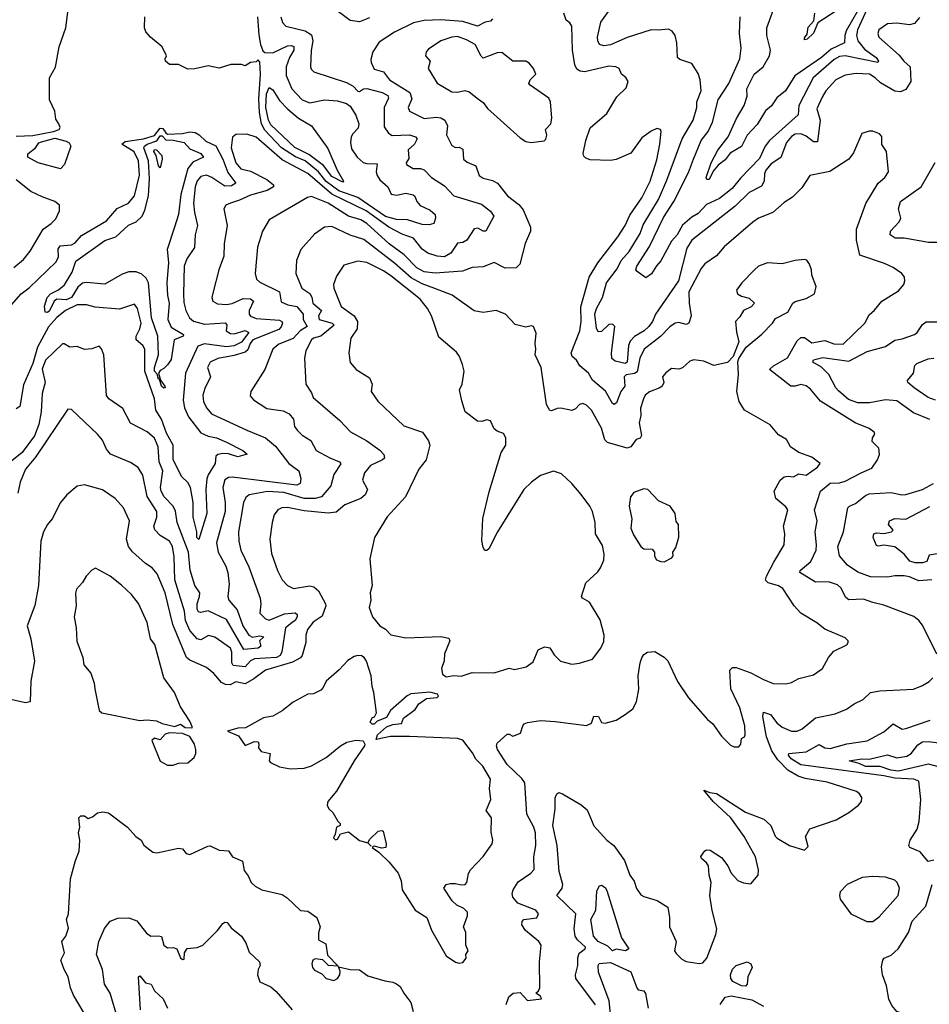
# Model space of a CAD drawing. Extents: x 1552294 to 1694791, y 811929 to 917222.
# Tile 352 of 643: x 1622864 to 1627792, y 892715 to 898050. Entities that reach past the tile are written whole.
import ezdxf

# ---------------------------------------------------------------- set-up
doc = ezdxf.new("R2010")
doc.units = 0

msp = doc.modelspace()

# ---------------------------------------------------------------- linework, layer by layer
at = {"layer": '0CON10XD'}
for points in [[(1627738.5, 898061.5), (1627710.9, 898029.1), (1627685, 898021.8), (1627615, 898031.9), (1627565, 898026.7), (1627518.9, 897995), (1627512.5, 897975), (1627518.6, 897955), (1627627.9, 897857.9), (1627653.8, 897825), (1627688.5, 897795), (1627692, 897715), (1627665, 897671.2), (1627635, 897659.2), (1627605, 897663.6), (1627527.1, 897707.1), (1627498.8, 897735), (1627467.1, 897755), (1627395, 897759.1), (1627335, 897749.6), (1627285, 897723.6), (1627230.9, 897665), (1627210.4, 897629.6), (1627182.9, 897567.1), (1627200.2, 897505), (1627185, 897388.6), (1627165, 897388.7), (1627125, 897418.9), (1627095, 897431.4), (1627065, 897429.4), (1627045, 897417.7), (1627017.3, 897385), (1626986.9, 897303.1), (1626935, 897268.9), (1626905.3, 897235), (1626897.9, 897215), (1626896.9, 897175), (1626881.9, 897148.1), (1626815, 897113.1), (1626740.3, 897039.7), (1626505.3, 896855), (1626478.5, 896811.5), (1626432.9, 896635), (1626308, 896455), (1626291.6, 896415), (1626271.8, 896388.2), (1626246.2, 896365), (1626195, 896334.3), (1626171.5, 896308.5), (1626161.8, 896285), (1626155.1, 896194.9), (1626143.6, 896186.4), (1626090.6, 896200.6), (1626070.9, 896215), (1626069.3, 896245), (1626087.9, 896387.9), (1626075, 896399.5), (1626055, 896398.8), (1626015, 896360.4), (1625998.3, 896358.3), (1625989, 896379), (1625979, 896455), (1625988.3, 896485), (1626020.5, 896545), (1626042.7, 896625), (1626099.7, 896700.3), (1626122.4, 896745), (1626165.6, 896794.4), (1626225, 896892.3), (1626241.5, 896938.5), (1626325.1, 897074.9), (1626370.2, 897180.2), (1626452.5, 897405), (1626513.1, 897505), (1626531.5, 897575), (1626532.5, 897605), (1626555.3, 897665), (1626550.9, 897725), (1626539.3, 897759.3), (1626505, 897813.3), (1626440, 897835), (1626427.5, 897845), (1626423.9, 897923.9), (1626413.9, 897963.9), (1626397.7, 897987.7), (1626378.8, 897998.8), (1626325, 897992.9), (1626285, 897995.7), (1626155, 897953.8), (1626065, 897913.8), (1626028.7, 897908.7), (1626005, 897916.2), (1625995.7, 897935), (1625994.4, 897955), (1626012.8, 898037.2), (1626157.8, 898242.2)], [(1622845, 897419.6), (1622935, 897423.3), (1623046.2, 897445), (1623078, 897455), (1623083.8, 897465), (1623075.8, 897485.8), (1623060.5, 897510.5), (1623053.9, 897553.9), (1623026.2, 897615), (1623025.8, 897735), (1623057, 897793), (1623077.3, 897902.7), (1623114.2, 898005.8), (1623134.4, 898165)], [(1624759.1, 898060.9), (1624705, 898038), (1624655, 898045.3), (1624455, 898194.7)], [(1627437.2, 898155), (1627341.1, 897988.9), (1627333.4, 897965), (1627332.2, 897925), (1627259.6, 897890.4), (1627208, 897845), (1627063.3, 897746.7), (1627012.7, 897665), (1626965, 897627.1), (1626937.4, 897582.6), (1626904, 897556), (1626858.4, 897481.6), (1626805, 897424.8), (1626775, 897363.2), (1626713.5, 897326.5), (1626685, 897290.4), (1626648.3, 897261.7), (1626619.8, 897230.2), (1626599.1, 897185), (1626586, 897185), (1626582.3, 897195), (1626609.7, 897275), (1626646.6, 897343.4), (1626702.1, 897415), (1626746.7, 897515), (1626788.6, 897585), (1626804.2, 897635), (1626803.3, 897675), (1626842.5, 897755), (1626890.8, 897795), (1626926.2, 897855), (1626930.9, 897885), (1626911.1, 897965), (1626911.9, 898005), (1626954.4, 898125)], [(1627452.8, 898105), (1627401.8, 897995), (1627397.3, 897965), (1627403.9, 897935), (1627441.2, 897891.2), (1627503.2, 897845), (1627515.5, 897825), (1627512, 897818), (1627335, 897853.3), (1627305, 897851), (1627276.7, 897835), (1627162.5, 897735), (1627084.4, 897585), (1627080.9, 897535), (1626926.7, 897395), (1626902.4, 897365), (1626872, 897298), (1626768.5, 897191.5), (1626722.9, 897135), (1626655, 897081.9), (1626585, 897048.6), (1626539.8, 897000.2), (1626505, 896979.8), (1626455, 896936.3), (1626426, 896884), (1626395, 896849.6), (1626337.1, 896742.9), (1626313.5, 896716.5), (1626287.3, 896672.7), (1626255, 896650.9), (1626208.2, 896685), (1626202.4, 896695), (1626207, 896715), (1626275, 896821.1), (1626351.2, 896978.8), (1626407.4, 897065), (1626487.1, 897222.9), (1626514.6, 897294.6), (1626554.8, 897395.2), (1626594.1, 897445), (1626617.7, 897495), (1626648.2, 897615), (1626704.6, 897705), (1626765, 897838), (1626772.5, 897895), (1626764.1, 897975), (1626767.8, 898065)], [(1627285, 898096.4), (1627187.2, 898032.8), (1627165, 897977.5), (1627130, 897945), (1627115, 897940), (1627115, 897952.5), (1627129.2, 897970.8), (1627135, 898008.8), (1627166.4, 898043.6), (1627171.1, 898085)], [(1624277.9, 898065), (1624287.3, 898035), (1624305, 898015.5), (1624409.8, 897989.8), (1624445, 897967.9), (1624452.2, 897935), (1624442.8, 897882.8), (1624440, 897795), (1624442.7, 897782.7), (1624457.3, 897767.3), (1624635, 897710.5), (1624669.7, 897689.7), (1624695, 897663.6), (1624705, 897660.5), (1624727.1, 897675), (1624745, 897677.4), (1624827.1, 897655), (1624858.7, 897638.7), (1624861.5, 897625), (1624838.2, 897575), (1624838.8, 897468.8), (1624861.8, 897435), (1624882.2, 897422.2), (1624975, 897426.2), (1625007.5, 897415), (1625017.8, 897405), (1625002.9, 897375), (1624967.5, 897345), (1624972.5, 897297.5), (1624957.5, 897275), (1624960, 897265), (1624995, 897244.6), (1625035, 897243.5), (1625055, 897235.9), (1625095.6, 897195), (1625165, 897149.6), (1625215, 897095.3), (1625365, 897050.9), (1625415, 897012.7), (1625432.7, 896985), (1625389.2, 896905), (1625375, 896904), (1625345, 896919.6), (1625325, 896916.2), (1625286, 896855), (1625265, 896842.8), (1625235, 896838.9), (1625200, 896785), (1625165, 896766), (1625125, 896768), (1625075, 896785.5), (1625045, 896806.5), (1624996.7, 896866.7), (1624935, 896887.2), (1624864.1, 896925), (1624740.6, 897015), (1624554.5, 897104.5), (1624425, 897216.6), (1624285, 897290.3), (1624145, 897412.7), (1624095, 897430.5), (1624035, 897427.3), (1624016.2, 897413.8), (1624009.4, 897355), (1624035.1, 897275.1), (1624062.2, 897242.2), (1624115, 897228.7), (1624202.5, 897185), (1624239.5, 897155), (1624239.5, 897145), (1624205.2, 897124.8), (1624115, 897099.7), (1624055, 897071.5), (1624005, 897056.4), (1623981.2, 897045), (1623970, 897025), (1623987.9, 896935), (1623971.2, 896835), (1623970.6, 896769.4), (1623943.1, 896695), (1623911.5, 896575), (1623905.6, 896545), (1623910.8, 896525), (1623935, 896511.1), (1623985, 896507.3), (1624015, 896512.1), (1624075, 896539.1), (1624115, 896537.4), (1624129.6, 896525), (1624107.5, 896475), (1624107.3, 896455), (1624115, 896443.2), (1624145, 896431.3), (1624272.2, 896422.2), (1624284.5, 896415), (1624286.8, 896405), (1624280.7, 896385), (1624268.2, 896371.8), (1624127.7, 896315), (1624111.8, 896295), (1624099, 896261), (1624085, 896248.4), (1624025, 896229.8), (1623936.4, 896213.6), (1623895.7, 896195), (1623881.1, 896165), (1623896.7, 896115), (1623867.4, 896052.6), (1623855.4, 896015), (1623859.5, 895979.5), (1623877.3, 895945), (1623903.5, 895915), (1624095, 895825.3), (1624195.3, 895785.3), (1624249.6, 895739.6), (1624321.2, 895645), (1624375.7, 895605), (1624387.3, 895565), (1624383.8, 895536.2), (1624365, 895527.7), (1624015, 895570.5), (1623995, 895569.7), (1623975, 895556.4), (1623963.6, 895515), (1623977.6, 895435), (1623977.5, 895385), (1623930, 895215), (1623938.9, 895165), (1623958.3, 895128.3), (1623979.9, 895089.9), (1623990.8, 895055), (1623998.9, 894991.1), (1623991.1, 894925), (1623996.5, 894905), (1624042.2, 894852.2), (1624072.5, 894765), (1624105, 894715.3), (1624125, 894704.3), (1624165, 894711.6), (1624186.6, 894706.6), (1624163.6, 894685), (1624170.4, 894655), (1624155.7, 894644.3), (1624077.8, 894637.8), (1623985, 894800), (1623885, 894846.8), (1623845, 894838.8), (1623832.6, 894842.6), (1623826, 894856), (1623825.3, 894885), (1623838.8, 894925), (1623838.9, 894945), (1623812.5, 894985), (1623786.7, 895066.7), (1623777.9, 895165), (1623717.3, 895325), (1623707.7, 895387.7), (1623694.8, 895415), (1623645.7, 895465), (1623629.8, 895495), (1623627.2, 895515), (1623640.2, 895605), (1623619.8, 895655), (1623613.6, 895735), (1623595, 895782.2), (1623555, 895817.5), (1623465, 895864.4), (1623423.1, 895943.1), (1623346, 895995), (1623333.8, 896013.8), (1623318.9, 896235), (1623307, 896267), (1623295, 896281.2), (1623255, 896266.9), (1623215, 896262.9), (1623175, 896280), (1623135, 896275.8), (1623105, 896294), (1623095, 896294), (1623002.9, 896205), (1622985, 896156.7), (1623001.2, 896085), (1622985.7, 896024.3), (1622980.3, 895925), (1622966.7, 895856.7), (1622944.3, 895795), (1622876.6, 895705), (1622821, 895659)], [(1625425.9, 898054.1), (1625415, 898042.1), (1625385, 898037.3), (1625344.2, 898015.8), (1625265, 898040.9), (1625145, 898049), (1625054.7, 898045.3), (1624997.6, 898032.4), (1624895, 897982.5), (1624811.1, 897928.9), (1624777.8, 897875), (1624766.7, 897835), (1624767.9, 897817.9), (1624785, 897782.5), (1624835, 897768.1), (1624866.9, 897725), (1624977, 897655), (1624988.1, 897621.9), (1624968.9, 897575), (1624975, 897554.2), (1625054.7, 897514.7), (1625121.1, 897521.1), (1625145, 897517.5), (1625167.5, 897505), (1625181.9, 897475), (1625175.8, 897425.8), (1625205, 897367.5), (1625225, 897356.7), (1625245, 897360), (1625265, 897347.8), (1625268.8, 897295), (1625288.1, 897278.1), (1625335, 897258.8), (1625353.8, 897205), (1625375, 897191.5), (1625425, 897179.1), (1625451.4, 897165), (1625507.1, 897095), (1625568, 897048), (1625590.7, 897020.7), (1625630.6, 896925), (1625631.4, 896905), (1625602.9, 896837.1), (1625573.4, 896725), (1625552.9, 896705), (1625493.9, 896703.9), (1625435, 896734.4), (1625375, 896710.6), (1625315, 896707.1), (1625261.8, 896688.2), (1625115, 896676.9), (1625055, 896683.7), (1625015, 896705.7), (1624946.6, 896776.6), (1624865, 896835.2), (1624745, 896946.5), (1624711.1, 896965), (1624645, 896985.2), (1624535, 897056), (1624445, 897091.5), (1624423.1, 897086.9), (1624215, 896965.8), (1624180, 896905), (1624151.9, 896818.1), (1624139.5, 896675), (1624146.7, 896645), (1624165, 896628.2), (1624272.2, 896575), (1624281.2, 896521.2), (1624315.9, 896505.9), (1624365, 896495.3), (1624400, 896455), (1624399, 896425), (1624421.7, 896388.3), (1624384.1, 896365), (1624345, 896322.2), (1624268.2, 896291.8), (1624235.6, 896265), (1624191.1, 896155), (1624116.2, 896035), (1624112.7, 896012.7), (1624130.9, 895990.9), (1624203, 895943), (1624291.3, 895931.3), (1624323.1, 895915), (1624346.5, 895885), (1624352.2, 895845), (1624366.4, 895826.4), (1624395, 895799.5), (1624440.8, 895770.8), (1624470.6, 895715), (1624544.2, 895675.8), (1624596.2, 895655), (1624604, 895644), (1624565.4, 895585), (1624550, 895525), (1624499.5, 895465), (1624464.3, 895455.7), (1624405, 895456.7), (1624295, 895488.8), (1624206.1, 895493.9), (1624107.1, 895475), (1624088.4, 895461.6), (1624076.6, 895435), (1624050, 895275), (1624050.8, 895225), (1624061.1, 895175), (1624105.2, 895085.2), (1624166.2, 894915), (1624170, 894885), (1624164.4, 894835), (1624195, 894804.4), (1624215, 894796.2), (1624298.2, 894831.8), (1624356.1, 894836.1), (1624367.7, 894827.7), (1624367.5, 894815), (1624356.1, 894795), (1624338.5, 894781.5), (1624304.3, 894755), (1624284.2, 894625), (1624274.7, 894605), (1624255, 894594.8), (1624135, 894586.7), (1624115, 894575.9), (1624085, 894544.3), (1624020.7, 894550.7), (1624013.6, 894565), (1624013.8, 894623.8), (1624005, 894644.6), (1623920.9, 894705), (1623886.2, 894713.8), (1623845, 894689.7), (1623825, 894694.6), (1623785, 894740), (1623762.1, 894795), (1623755.8, 894845.8), (1623704.5, 895015), (1623699.9, 895139.9), (1623690.8, 895195), (1623675, 895225.4), (1623625, 895255.3), (1623596.2, 895286.2), (1623590.9, 895305), (1623607.5, 895355), (1623606.1, 895385), (1623553.6, 895466.4), (1623531.7, 895581.7), (1623505, 895624.2), (1623465, 895650.6), (1623355.4, 895695.4), (1623333.5, 895723.5), (1623312.3, 895772.3), (1623285.5, 895805), (1623145, 895938.8), (1623125, 895940), (1622949.8, 895680.2), (1622895, 895615.6), (1622866.4, 895545), (1622853.3, 895485)], [(1624152.5, 898065), (1624158.6, 897968.6), (1624168, 897915), (1624181.2, 897881.2), (1624191.4, 897871.4), (1624235, 897870.6), (1624315, 897907.8), (1624335, 897910.8), (1624349.5, 897905), (1624349.5, 897885), (1624326.1, 897845), (1624307.5, 897795), (1624307.6, 897747.6), (1624337.3, 897675), (1624395, 897615.3), (1624435, 897600), (1624515, 897616.4), (1624585, 897610.4), (1624635, 897596.2), (1624655, 897581.8), (1624685, 897532.9), (1624700.5, 897485), (1624697.3, 897462.7), (1624668.1, 897431.9), (1624660, 897415), (1624655.7, 897385), (1624661.2, 897351.2), (1624691.8, 897305), (1624725, 897277.1), (1624745, 897270.3), (1624799.6, 897269.6), (1624795.9, 897225), (1624800.4, 897205), (1624815, 897182.1), (1624859.1, 897145), (1624876.9, 897105), (1624905, 897099.1), (1624955, 897110.7), (1624995, 897101.2), (1625005, 897094.3), (1625016, 897065), (1625033.6, 897043.6), (1625087.9, 897017.9), (1625114.2, 896994.2), (1625115.8, 896975), (1625106.7, 896945), (1625082.2, 896937.8), (1625045, 896939.8), (1624965, 896966), (1624905, 896968.2), (1624845, 896983.6), (1624695, 897086.8), (1624592.9, 897122.9), (1624525, 897173.3), (1624483.4, 897225), (1624410.5, 897285), (1624357.4, 897307.4), (1624282, 897355), (1624191, 897451), (1624173.6, 897485), (1624163.7, 897546.3), (1624158.9, 897621.1), (1624169.1, 897755), (1624165, 897820), (1624155, 897832.5), (1624145, 897822.5), (1624115, 897817.5), (1624085, 897800), (1624065, 897807.5), (1624007, 897807), (1623945, 897787.5), (1623885, 897800), (1623813, 897783), (1623775, 897782.5), (1623725, 897806.7), (1623675, 897807.2), (1623653.3, 897825), (1623651.5, 897838.5), (1623658.8, 897855), (1623635, 897902.5), (1623572.5, 897955), (1623546.7, 897985), (1623540, 898005), (1623542, 898065)], [(1627831.7, 894611.7), (1627755, 894768.8), (1627735.4, 894795.4), (1627707.2, 894817.2), (1627545, 894878.1), (1627485, 894891.5), (1627435, 894911.1), (1627355, 894906.5), (1627338.8, 894918.8), (1627311.5, 894971.5), (1627295, 894987.3), (1627245, 895004.6), (1627175, 895002.7), (1627089.4, 895055), (1627091.9, 895065), (1627150.6, 895115), (1627178.2, 895175), (1627181.1, 895205), (1627173.9, 895275), (1627184.4, 895335), (1627169.6, 895395), (1627202.2, 895495), (1627255, 895538.1), (1627305, 895541.2), (1627335, 895549.5), (1627423.1, 895595), (1627479.4, 895620.6), (1627510.4, 895665), (1627522.1, 895695), (1627518, 895728), (1627482, 895765), (1627483.3, 895785), (1627495.9, 895804.1), (1627492, 895815), (1627465, 895835.6), (1627390, 895865), (1627202.7, 895982.7), (1627148.3, 896048.3), (1627125, 896066.9), (1627095, 896072.9), (1627065, 896063.9), (1627042, 896065), (1626925.8, 896155), (1626947.5, 896175), (1627022.8, 896217.2), (1627075, 896310.6), (1627095, 896328.5), (1627115, 896328.2), (1627155, 896298.9), (1627225, 896311), (1627275, 896293.8), (1627325, 896292), (1627442.5, 896405), (1627465, 896451.1), (1627495, 896476.9), (1627534.2, 896525), (1627625, 896581.2), (1627653.8, 896615), (1627658.8, 896635), (1627656.7, 896655), (1627643.3, 896675), (1627595, 896707.5), (1627549.1, 896729.1), (1627415.7, 896775), (1627396.8, 896855), (1627396.5, 896915), (1627447.5, 897055), (1627514.2, 897165), (1627551.2, 897195), (1627571.2, 897225), (1627558.8, 897335), (1627533.9, 897373.9), (1627535, 897417.5), (1627522.3, 897432.3), (1627485, 897446.2), (1627465, 897446.7), (1627425.9, 897434.1), (1627381.7, 897328.3), (1627356.4, 897293.6), (1627253, 897227), (1627145, 897206.2), (1627100.9, 897139.1), (1627051.3, 897088.7), (1627005, 897060), (1626944, 897006), (1626865.5, 896974.5), (1626835, 896952.9), (1626680.5, 896819.5), (1626638.6, 896771.4), (1626575, 896728), (1626555, 896701.4), (1626488.9, 896575), (1626490, 896515), (1626501.7, 896445), (1626488.6, 896405), (1626475, 896398.4), (1626435, 896410), (1626414.8, 896405.2), (1626385, 896385.4), (1626336.2, 896333.8), (1626247.5, 896265), (1626224.2, 896215.7), (1626208.2, 896141.8), (1626195, 896133.5), (1626148.8, 896125), (1626138.6, 896115), (1626142.7, 896065), (1626120.5, 896035), (1626097.8, 895975), (1626085, 895965.8), (1626075, 895971.4), (1626036.5, 896036.5), (1625966.5, 896096.5), (1625944.6, 896135), (1625898.6, 896175), (1625880.8, 896205), (1625856.9, 896225), (1625850.6, 896245), (1625898.3, 896365), (1625905.2, 896414.8), (1625903.1, 896495), (1625949.2, 896655), (1625995, 896731.8), (1626105, 896874.4), (1626144.7, 896935), (1626169.8, 896990.2), (1626235, 897084.4), (1626279.1, 897175), (1626315, 897291.2), (1626331.5, 897375), (1626339.1, 897445), (1626335, 897455.6), (1626315, 897460), (1626285, 897446.9), (1626235, 897410), (1626175, 897326), (1626095, 897292), (1626065, 897286.2), (1625955, 897291.2), (1625930, 897300), (1625920, 897310), (1625915.8, 897325), (1625930.6, 897395), (1625955, 897463.3), (1626045, 897541.4), (1626098.2, 897631.8), (1626150, 897680), (1626160.4, 897715), (1626147.1, 897737.1), (1626123.8, 897755), (1626111.2, 897785), (1626092.5, 897795), (1626055, 897798.5), (1625925, 897767.8), (1625900.9, 897770.9), (1625881.5, 897781.5), (1625870.4, 897805), (1625858.6, 897885), (1625855.5, 898015.5), (1625845, 898033.3), (1625825, 898046.7), (1625812.5, 898085)], [(1625635, 897384.5), (1625705, 897393.6), (1625715, 897402.5), (1625718.8, 897425), (1625712.9, 897455), (1625740.9, 897485), (1625746.6, 897516.6), (1625739.3, 897605), (1625730.9, 897625), (1625628.6, 897695), (1625622.5, 897705), (1625630, 897725), (1625660, 897755), (1625647.1, 897785), (1625624.4, 897815), (1625605, 897824.6), (1625535, 897824.4), (1625475, 897872.2), (1625450.2, 897869.8), (1625375, 897841.2), (1625363.1, 897853.1), (1625331.2, 897915), (1625285, 897941.1), (1625235, 897958.8), (1625205, 897955.9), (1625146, 897935), (1625078.8, 897891.2), (1625065.6, 897875), (1625062.5, 897855), (1625087.3, 897825), (1625076.7, 897785), (1625125, 897706), (1625205, 897659.4), (1625235, 897657.1), (1625275, 897665.6), (1625298.3, 897658.3), (1625348.8, 897618.8), (1625375, 897601.2), (1625398.3, 897568.3), (1625575, 897409.4), (1625605, 897390.6), (1625635, 897384.5)], [(1624615, 897170), (1624555, 897200.7), (1624509.9, 897259.9), (1624430.4, 897320.4), (1624355, 897357.3), (1624225, 897480.3), (1624211.9, 897505), (1624196.4, 897575), (1624201, 897649), (1624215, 897682.1), (1624235, 897670.4), (1624271.7, 897611.7), (1624315.9, 897565.9), (1624375, 897516.7), (1624444.2, 897475), (1624533, 897353), (1624583.5, 897235), (1624618, 897175), (1624615, 897170)], [(1622819.6, 896505), (1622871.8, 896565), (1622915, 896597.9), (1623062.1, 896737.9), (1623073.3, 896765), (1623072.6, 896807.4), (1623083.5, 896825), (1623145, 896830.9), (1623165, 896840.8), (1623199.3, 896880.7), (1623335, 896959.6), (1623392.4, 897027.6), (1623453.4, 897056.6), (1623486, 897095), (1623512.2, 897207.8), (1623508.1, 897285), (1623483.9, 897333.9), (1623416.9, 897375), (1623435, 897389.3), (1623535, 897404.4), (1623595, 897422.8), (1623625, 897462.8), (1623640, 897460), (1623655, 897436.1), (1623665, 897430.6), (1623745, 897432.9), (1623785, 897442.5), (1623815, 897438.2), (1623836.3, 897426.3), (1623872, 897392), (1623927, 897367), (1623964.5, 897295), (1623991.3, 897221.3), (1624035.6, 897165), (1624010.9, 897149.1), (1623975, 897148.8), (1623905, 897194.5), (1623875, 897207.3), (1623845, 897200.9), (1623825, 897176.4), (1623814.8, 897144.8), (1623805.2, 897055.2), (1623810, 897005), (1623827.2, 896935), (1623814, 896885), (1623810.9, 896815), (1623770, 896755), (1623754.8, 896715), (1623751.5, 896565), (1623753, 896517), (1623763.8, 896473.8), (1623784.1, 896435), (1623805.9, 896415.9), (1623865, 896400), (1623977.4, 896407.4), (1623986.2, 896396.2), (1623983.2, 896365), (1624005, 896349.3), (1624025, 896348.3), (1624085, 896365.5), (1624105.9, 896355.9), (1624065, 896302.7), (1624025, 896283), (1623985, 896277.5), (1623865, 896292.9), (1623829, 896281), (1623761.6, 896135), (1623748.9, 895988.9), (1623756.2, 895946.2), (1623778.3, 895898.3), (1623845, 895811.2), (1623884.3, 895794.3), (1623930.8, 895785), (1623985, 895761.4), (1624072.9, 895715), (1624095.5, 895695.5), (1624045, 895682.2), (1623995, 895697.9), (1623965, 895700), (1623936.7, 895695), (1623926, 895685), (1623922.5, 895645), (1623885.3, 895584.7), (1623878, 895562), (1623873, 895505), (1623877.3, 895375), (1623835, 895233.8)], [(1623085, 897242.7), (1622964.4, 897275), (1622908.1, 897305), (1622907.5, 897322.5), (1622948.9, 897355), (1622967.8, 897382.2), (1622981.3, 897388.7), (1623055, 897407.7), (1623115, 897391.9), (1623132.3, 897382.3), (1623140.5, 897365), (1623106.8, 897265), (1623085, 897242.7)], [(1623645, 896053.8), (1623631.2, 896065), (1623621.7, 896101.7), (1623615, 896102), (1623608.8, 896128.8), (1623594.5, 896145), (1623594.2, 896165), (1623615.2, 896235), (1623613, 896335), (1623577.6, 896435), (1623561, 896625), (1623548.7, 896648.7), (1623525, 896670.7), (1623495, 896684.1), (1623455.3, 896684.7), (1623419.1, 896670.9), (1623325, 896617.5), (1623225, 896626.7), (1623205, 896623.1), (1623178.5, 896601.5), (1623145, 896544.4), (1623115, 896532.6), (1623064.4, 896535.6), (1623051.4, 896525), (1623025, 896471.8), (1623015, 896463.8), (1623002.5, 896465), (1622998.3, 896498.3), (1623013.3, 896545), (1623030, 896565), (1623075, 896586.1), (1623107.3, 896612.7), (1623148.7, 896681.3), (1623167.9, 896742.1), (1623325, 896853.7), (1623385, 896873.8), (1623452.7, 896937.3), (1623495.7, 896954.3), (1623526.8, 896985), (1623542.5, 897017.5), (1623561.1, 897095), (1623566.9, 897186.9), (1623561.7, 897285), (1623536.9, 897355), (1623540.3, 897365), (1623554.8, 897375), (1623606.7, 897393.3), (1623625, 897421), (1623635, 897421.6), (1623655, 897398.7), (1623695, 897397.5), (1623755.4, 897385.4), (1623785, 897350.9), (1623844.5, 897325), (1623859.4, 897305), (1623801.4, 897278.6), (1623775.5, 897244.5), (1623736.6, 897103.4), (1623724.1, 896995), (1623702.7, 896925), (1623663.5, 896805), (1623670.2, 896735), (1623661.6, 896625), (1623664, 896555), (1623673.1, 896515), (1623666.2, 896425), (1623684.8, 896384.8), (1623750.8, 896345), (1623749.2, 896335), (1623701.4, 896315), (1623685, 896208.8), (1623665, 896180), (1623645, 896160), (1623625, 896150), (1623616.7, 896135), (1623626.1, 896096.1), (1623650.6, 896065), (1623652.5, 896055), (1623645, 896053.8)], [(1623625, 897247.5), (1623615, 897258.8), (1623603.6, 897313.6), (1623590.4, 897335), (1623595, 897345.9), (1623605, 897344.4), (1623633.5, 897315), (1623635.5, 897294.5), (1623625, 897247.5)], [(1627847.8, 896842.2), (1627786.9, 896843.1), (1627655, 896866.3), (1627607.1, 896867.1), (1627580, 896885), (1627581.5, 896905), (1627627.9, 896955), (1627636.9, 896975), (1627624.7, 897025), (1627635.2, 897064.8), (1627746.7, 897145), (1627824.1, 897275.9)], [(1622832.9, 896707.1), (1622885, 896751.5), (1622920, 896795), (1622990.6, 896915), (1623034.2, 896945), (1623059.1, 896970.9), (1623079.2, 897015), (1623078.8, 897045), (1623055, 897065.8), (1622985, 897090), (1622925, 897118.9), (1622845, 897183.1)], [(1625498.8, 892715), (1625514.3, 892755.7), (1625537.5, 892775), (1625575, 892780), (1625615, 892736.7), (1625690, 892745), (1625685, 892760), (1625660, 892775), (1625675, 892787.5), (1625682, 892805), (1625680.3, 892945), (1625689.4, 893035), (1625676.2, 893055), (1625603.6, 893115), (1625584.2, 893145.8), (1625585.9, 893164.1), (1625594.4, 893175.6), (1625665, 893184.4), (1625674.3, 893205), (1625660, 893225), (1625562.8, 893262.8), (1625536.2, 893296.2), (1625531.5, 893315), (1625536.8, 893335), (1625565, 893378.9), (1625633.1, 893425), (1625650.5, 893445), (1625649.7, 893515), (1625660, 893575), (1625657.6, 893645), (1625649.8, 893675), (1625611.1, 893745), (1625600.4, 893915), (1625585, 893938.2), (1625504.1, 894015), (1625452.6, 894095), (1625446.7, 894115), (1625450.1, 894129.9), (1625505, 894178.6), (1625515, 894179.2), (1625535, 894167.5), (1625577.5, 894185), (1625590, 894225), (1625597.5, 894235), (1625615, 894242), (1625685, 894252.2), (1625765, 894248), (1625935, 894225.5), (1625961.8, 894238.2), (1625975, 894276.5), (1626000, 894275), (1626015, 894242.5), (1626035, 894238), (1626095.5, 894254.5), (1626144.3, 894285.7), (1626185, 894316.7), (1626205.8, 894355), (1626217.6, 894422.4), (1626213.6, 894495), (1626224.4, 894565), (1626235, 894593.3), (1626245, 894611.2), (1626265, 894623.8), (1626305, 894626.7), (1626355.8, 894595.8), (1626375.8, 894575.8), (1626427.5, 894465), (1626487.5, 894375), (1626589.3, 894259.3), (1626618, 894235), (1626665, 894168.8), (1626715, 894120), (1626735, 894111.2), (1626759.3, 894110.7), (1626771.2, 894125), (1626774.2, 894155.8), (1626790, 894165), (1626794, 894175), (1626791.5, 894225), (1626765, 894321.2), (1626716.8, 894425), (1626711.1, 894525), (1626725, 894540), (1626745, 894540), (1626825, 894511.5), (1626892.5, 894475), (1626945, 894454), (1627015, 894451.2), (1627045, 894458), (1627085, 894480), (1627165, 894500.8), (1627212.5, 894535), (1627245.6, 894594.4), (1627275, 894628.8), (1627345, 894663.8), (1627352.5, 894675), (1627352.5, 894685), (1627335, 894700), (1627225, 894748), (1627182.6, 894782.6), (1627095, 894834.4), (1627060, 894875), (1626997.4, 894967.4), (1626975, 894981.8), (1626918.1, 894998.1), (1626904, 895014), (1626909.3, 895035), (1626949, 895111), (1627005.7, 895205), (1627009.4, 895265), (1627000.9, 895305), (1627025.3, 895395), (1627015, 895410.4), (1626960.8, 895455), (1626951.4, 895495), (1626984, 895555), (1627005, 895573.8), (1627027.7, 895577.7), (1627055, 895573.8), (1627085, 895589.4), (1627125, 895582.5), (1627185.7, 895625), (1627199.4, 895645), (1627155, 895680.4), (1627085, 895704.5), (1627040, 895735), (1627018.8, 895775), (1626975, 895801.2), (1626928.6, 895855), (1626790.8, 895935), (1626761.4, 895981.4), (1626748.9, 896035), (1626757.6, 896127.6), (1626754.2, 896195.8), (1626758.8, 896215), (1626800, 896275), (1626885, 896346.2), (1626942, 896405), (1626958.3, 896431.7), (1627025, 896466), (1627052.5, 896515), (1627065, 896523.3), (1627125, 896540), (1627170, 896565), (1627178.6, 896605), (1627155.8, 896665), (1627154, 896695), (1627142.5, 896725), (1627127.6, 896747.6), (1627115, 896750.8), (1627065, 896746), (1626995, 896728.1), (1626915, 896732.9), (1626866.7, 896715), (1626844, 896695), (1626776.2, 896625), (1626747.5, 896585), (1626752, 896565), (1626775, 896551.2), (1626815, 896541.4), (1626843.8, 896515), (1626826.2, 896495), (1626784.2, 896475), (1626765, 896440), (1626742.5, 896415), (1626746.4, 896356.4), (1626760, 896305), (1626728.8, 896225), (1626697.9, 896192.1), (1626623.9, 896176.1), (1626570.7, 896200.7), (1626515, 896206.9), (1626495, 896199.4), (1626455, 896163.1), (1626435, 896156), (1626395, 896160), (1626364, 896136), (1626345.6, 896115), (1626353.3, 896085), (1626344.4, 896065), (1626332.5, 896055), (1626275, 896034.5), (1626252.7, 896015), (1626242.9, 895995), (1626227.5, 895945), (1626228.5, 895905), (1626220.3, 895865), (1626232.9, 895797.1), (1626225, 895782), (1626203.8, 895775), (1626175, 895735.7), (1626155, 895729.2), (1626048.5, 895758.5), (1626034.1, 895774.1), (1626015, 895836), (1625961.4, 895935), (1625935, 895961.4), (1625915, 895970.6), (1625896.2, 895965), (1625875, 895942.5), (1625855, 895932), (1625795, 895945.7), (1625775, 895944), (1625745, 895930), (1625735, 895933.3), (1625718, 895965), (1625688.2, 896165), (1625657.1, 896235), (1625660.6, 896265), (1625655.6, 896295), (1625662.3, 896352.3), (1625648, 896388), (1625635, 896391.2), (1625605, 896383.8), (1625548.3, 896398.3), (1625495, 896454.4), (1625445, 896474.4), (1625375, 896463.8), (1625325, 896471.8), (1625207.1, 896557.1), (1625113, 896593), (1625045, 896618.3), (1624985, 896650.5), (1624895, 896730), (1624728.6, 896858.6), (1624655, 896882.8), (1624555, 896930.4), (1624515, 896926.7), (1624461.5, 896888.5), (1624387.1, 896805), (1624363.5, 896745), (1624360, 896675), (1624392.3, 896595), (1624436.4, 896566.4), (1624446.8, 896546.8), (1624451.4, 896515), (1624499.7, 896475), (1624483.5, 896445), (1624485.7, 896425.7), (1624556.7, 896405), (1624566.8, 896395), (1624495, 896336.2), (1624455.7, 896325), (1624445, 896316.2), (1624414.6, 896255), (1624406.9, 896216.9), (1624414.5, 896075), (1624445, 896028), (1624453.1, 896003.1), (1624598.1, 895878.1), (1624656.3, 895816.3), (1624745, 895768.5), (1624815, 895717.3), (1624836.5, 895695), (1624840, 895675), (1624830, 895665), (1624764.5, 895635), (1624731.2, 895595), (1624721.5, 895555), (1624747.9, 895505), (1624735.5, 895475), (1624712.5, 895455), (1624625, 895421.5), (1624578.1, 895381.9), (1624535, 895376.3), (1624405, 895389.6), (1624315, 895407.3), (1624284.1, 895405.9), (1624262.5, 895395), (1624243, 895367), (1624231.1, 895325), (1624218.5, 895235), (1624227.7, 895157.7), (1624260, 895065), (1624286, 895016), (1624315, 894984.4), (1624347.6, 894967.6), (1624435, 894981.8), (1624458.1, 894978.1), (1624482.2, 894955), (1624520.9, 894885), (1624522.5, 894875), (1624502.5, 894817.5), (1624454.4, 894785), (1624423.8, 894746.2), (1624414.1, 894715), (1624413.6, 894675), (1624394.7, 894605), (1624385, 894591.8), (1624340.9, 894569.1), (1624195, 894525.2), (1624132, 894478), (1624085, 894451.9), (1624035, 894462.1), (1624003.4, 894446.6), (1623978, 894448), (1623958, 894458), (1623915, 894507.1), (1623875, 894540.6), (1623785, 894580.3), (1623768, 894595), (1623693.7, 894773.7), (1623652.3, 894945), (1623608.5, 895048.5), (1623580.7, 895080.7), (1623545, 895104.4), (1623475, 895166.5), (1623453.8, 895195), (1623442.9, 895235), (1623459.5, 895335), (1623426.5, 895405), (1623380.8, 895455), (1623312.8, 895502.8), (1623215, 895530), (1623175, 895523.3), (1623120, 895475), (1623085, 895433.8), (1623040, 895345), (1623014.4, 895315), (1622992.2, 895275), (1622977.8, 895225), (1622965.5, 894985), (1622945.8, 894875.8), (1622904.6, 894765.4), (1622924.6, 894694.6), (1622943.3, 894575), (1622923.4, 894466.6), (1622921.2, 894355), (1622895, 894348), (1622742.2, 894382.2)], [(1625175, 894490), (1625215, 894496), (1625255, 894493.8), (1625315, 894512.5), (1625435, 894511.4), (1625515, 894536), (1625545, 894530), (1625607, 894543), (1625645, 894570), (1625672.5, 894635), (1625707, 894653), (1625735, 894647.5), (1625759.5, 894609.5), (1625794.2, 894574.2), (1625855, 894558.8), (1625895.8, 894564.2), (1625967.5, 894585), (1626012, 894645), (1626028.3, 894681.7), (1626030.8, 894715), (1626008.8, 894798.8), (1625950, 894895), (1625912.5, 894915), (1625907.5, 894925), (1625931.2, 894998.8), (1625995, 895058), (1626010.3, 895079.7), (1626027.9, 895122.1), (1626030, 895155), (1626021.7, 895201.7), (1625983.8, 895265), (1625981.4, 895325), (1625967.8, 895385), (1625953.1, 895415), (1625905, 895477.5), (1625855, 895537.5), (1625799.1, 895589.1), (1625755, 895604), (1625685, 895580), (1625635.6, 895545), (1625595.5, 895504.5), (1625451.4, 895275), (1625405, 895182.5), (1625395, 895173.3), (1625383.9, 895173.9), (1625375, 895190), (1625368.3, 895228.3), (1625372, 895348), (1625407.4, 895492.6), (1625471.9, 895705), (1625496.7, 895745), (1625496.7, 895785), (1625485, 895807.1), (1625450.5, 895820.5), (1625435, 895833.3), (1625415, 895877.5), (1625395, 895882.5), (1625367.7, 895872.3), (1625344.2, 895874.2), (1625277.5, 895925), (1625258.8, 895985), (1625246.2, 896045), (1625260, 896075), (1625272, 896145), (1625262.3, 896182.3), (1625246, 896225), (1625229.4, 896249.4), (1625135, 896330), (1625095.5, 896445), (1625072.7, 896485), (1625033.1, 896535), (1624875, 896662), (1624835, 896690), (1624745, 896734.1), (1624695, 896740.9), (1624619.1, 896720.9), (1624579.4, 896660.6), (1624564.4, 896615), (1624565.6, 896595), (1624605.3, 896495.3), (1624675, 896445.4), (1624693.2, 896415), (1624691.6, 896375), (1624656.9, 896325), (1624647.5, 896245), (1624655, 896192.5), (1624686.7, 896155), (1624759.4, 896109.4), (1624772.5, 896075), (1624768, 896035), (1624803.7, 895983.7), (1624945, 895849.2), (1625045.9, 895815.9), (1625078.3, 895768.3), (1625085.4, 895745.4), (1625066, 895665), (1625026, 895615), (1624953.1, 895465), (1624853.9, 895356.1), (1624786, 895245), (1624761.2, 895128.8), (1624774, 894985), (1624762.5, 894945), (1624765.6, 894905), (1624756.7, 894865), (1624774.6, 894814.6), (1624815, 894766.2), (1624845, 894748), (1624875, 894717.5), (1624955, 894700), (1625145, 894708), (1625188.3, 894698.3), (1625193.3, 894685), (1625165.8, 894615), (1625163, 894577), (1625148.8, 894535), (1625153.6, 894503.6), (1625175, 894490)], [(1623835, 895233.8), (1623822.9, 895245), (1623823.3, 895275), (1623804.5, 895355), (1623804.1, 895435), (1623789.4, 895515), (1623775, 895542.2), (1623743.1, 895573.1), (1623695.2, 895665), (1623694.8, 895745), (1623659.5, 895809.5), (1623632.3, 895885), (1623600.8, 895935), (1623594.1, 895995), (1623541.5, 896145), (1623541.5, 896265), (1623530.5, 896285), (1623495.4, 896315.4), (1623495.5, 896335), (1623515.4, 896375), (1623522.7, 896405), (1623502.5, 896485), (1623485, 896508.6), (1623405, 896481.8), (1623272.8, 896492.8), (1623225, 896504.7), (1623175, 896504.7), (1623112.1, 896475), (1623065, 896436.1), (1623020.6, 896385), (1622960.4, 896275), (1622935, 896188), (1622885, 896071.9), (1622865.3, 895954.7), (1622845, 895942.5)], [(1627794.7, 895884.7), (1627705, 895920.6), (1627615, 895984.2), (1627555, 895989.7), (1627466.7, 895973.3), (1627405, 895974.9), (1627353, 895993), (1627299.1, 896039.1), (1627284.7, 896055), (1627248, 896128), (1627207.2, 896167.2), (1627160.6, 896195), (1627163.3, 896206.7), (1627215, 896220.2), (1627355, 896199.4), (1627455, 896252.7), (1627555, 896279.4), (1627605, 896313.1), (1627645, 896320), (1627711.2, 896345), (1627725.6, 896355), (1627755, 896398.6), (1627775, 896412.9), (1627875, 896413.5)], [(1627825, 895988), (1627785, 896003.5), (1627710, 896055), (1627674.8, 896085), (1627672.6, 896095), (1627705.3, 896135), (1627713.2, 896176.8), (1627723.3, 896186.7), (1627785, 896213.2), (1627815.9, 896215.9)], [(1627805, 895015.3), (1627735, 895009.1), (1627685, 895031.3), (1627655, 895037.7), (1627605, 895037.6), (1627565, 895030), (1627472.1, 895032.1), (1627405, 895057.3), (1627347.5, 895095), (1627304.3, 895145), (1627295.6, 895195), (1627325.9, 895275), (1627350.5, 895405), (1627358.6, 895415), (1627391, 895429), (1627445, 895472.2), (1627465, 895481.2), (1627585, 895488), (1627642.5, 895475), (1627665, 895476.8), (1627754.7, 895505.3), (1627815, 895536.2)], [(1626355, 895112.5), (1626396.7, 895135), (1626403.8, 895145), (1626402.5, 895165), (1626418.8, 895191.2), (1626434.3, 895245.7), (1626432.5, 895315), (1626420.7, 895330.7), (1626414, 895375), (1626387.5, 895415), (1626325, 895443.5), (1626266, 895505), (1626245, 895508), (1626191.7, 895488.3), (1626172.9, 895465), (1626165.4, 895415), (1626179.6, 895345), (1626174.3, 895295), (1626188.8, 895258.8), (1626228.8, 895195), (1626245, 895182.5), (1626290.7, 895180.7), (1626302.5, 895165), (1626303.6, 895143.6), (1626314.1, 895124.1), (1626336.4, 895113.6), (1626355, 895112.5)], [(1627845, 895157.1), (1627791.3, 895148.7), (1627777.5, 895115), (1627755, 895106.4), (1627715, 895107.8), (1627686.8, 895116.8), (1627654.5, 895154.5), (1627605, 895194.2), (1627545, 895203.6), (1627515, 895196.9), (1627505, 895200.8), (1627487.9, 895245), (1627490.9, 895265), (1627505, 895270), (1627545, 895265.4), (1627587.5, 895275), (1627595.9, 895284.1), (1627570.6, 895315), (1627575, 895335.6), (1627605, 895346.9), (1627665, 895344.4), (1627795, 895413.3)], [(1623795, 894212.5), (1623800, 894215), (1623785, 894250), (1623735, 894327.5), (1623701.9, 894405), (1623644.2, 894485), (1623595.6, 894665), (1623573.3, 894695), (1623555, 894783.3), (1623507.8, 894887.8), (1623469.2, 894935), (1623415, 894985.8), (1623353.8, 895035), (1623275, 895077.5), (1623255, 895067.5), (1623224.5, 895035.5), (1623205, 895000), (1623172.5, 894965), (1623167, 894943), (1623169.5, 894875), (1623158.1, 894815), (1623170, 894755), (1623172.8, 894682.8), (1623206, 894595), (1623211.2, 894555), (1623249.1, 894509.1), (1623268.1, 894455), (1623271.1, 894425), (1623295, 894307.5), (1623308.8, 894295), (1623515, 894252.5), (1623555, 894257.1), (1623605, 894251.2), (1623635.9, 894235.9), (1623705, 894221.2), (1623735, 894233.3), (1623760, 894215), (1623795, 894212.5)], [(1625245, 892937.5), (1625265, 892942.5), (1625282.5, 892965), (1625280, 892985), (1625292.5, 893005), (1625281.2, 893035), (1625281.2, 893105), (1625268.8, 893135), (1625290.6, 893195), (1625289.4, 893215), (1625270.8, 893235), (1625232.7, 893252.7), (1625206.5, 893276.5), (1625161.2, 893345), (1625175, 893363.8), (1625195, 893369.4), (1625225, 893370), (1625255, 893361.9), (1625276.7, 893365), (1625286, 893375), (1625295.8, 893424.2), (1625305.8, 893444.2), (1625375, 893516.7), (1625424, 893585), (1625427.5, 893605), (1625418.8, 893648.8), (1625420, 893725), (1625390.8, 893765), (1625415.4, 893825), (1625408.5, 893885), (1625413.5, 893935), (1625373.6, 894005), (1625335, 894043.1), (1625317, 894077), (1625265, 894146), (1625235, 894154.7), (1624975, 894166.7), (1624872.9, 894167.1), (1624795, 894150), (1624802.5, 894175), (1624850.5, 894219.5), (1624885, 894232), (1624933, 894237), (1624942.5, 894265), (1625007, 894313), (1625026.1, 894343.9), (1625068.3, 894371.7), (1625125, 894377.5), (1625132.5, 894385), (1625127.5, 894395), (1625085, 894406.7), (1624983.4, 894396.6), (1624963.3, 894386.7), (1624872.3, 894307.7), (1624850.5, 894269.5), (1624801.2, 894248.8), (1624785, 894232.5), (1624773, 894233), (1624763.3, 894243.3), (1624765, 894250), (1624775, 894270), (1624786.7, 894273.3), (1624796, 894295), (1624782.5, 894405), (1624772.7, 894437.3), (1624767.1, 894495), (1624742.5, 894575), (1624730, 894595), (1624715, 894604), (1624695, 894605.8), (1624675, 894599.2), (1624642.1, 894577.9), (1624595, 894526.7), (1624525, 894465.8), (1624508.6, 894431.4), (1624495, 894417.1), (1624455, 894397.5), (1624425, 894395.8), (1624345, 894352.9), (1624286.2, 894305), (1624235, 894276.2), (1624185, 894267.1), (1624087.3, 894212.7), (1624045, 894212), (1623990, 894195), (1624049.1, 894169.1), (1624085, 894117.5), (1624135, 894138.8), (1624155, 894136.7), (1624160, 894125), (1624157.5, 894105), (1624172.5, 894085), (1624221.2, 894075), (1624216.2, 894035), (1624222.5, 894025), (1624271.2, 894001.2), (1624330.9, 893990.9), (1624405, 893994.4), (1624445, 894006.9), (1624525, 894052), (1624601.2, 894115), (1624636.7, 894135), (1624685, 894147.1), (1624725, 894142.5), (1624733.8, 894125), (1624731.2, 894115), (1624676.2, 894035), (1624580.5, 893869.5), (1624533.8, 893815), (1624530, 893795), (1624538.8, 893775), (1624560, 893755), (1624586.7, 893706.7), (1624600, 893695), (1624600, 893685), (1624580, 893675), (1624573, 893637), (1624563.6, 893616.4), (1624575, 893606.7), (1624585, 893610), (1624601.7, 893638.3), (1624645, 893650), (1624705, 893602.5), (1624750, 893590), (1624768.3, 893571.7), (1624750, 893590), (1624760.7, 893609.3), (1624805, 893653.3), (1624825, 893657.5), (1624833, 893653), (1624850, 893585), (1624847.5, 893565), (1624825, 893561.2), (1624785, 893572.5), (1624772.5, 893565), (1624809.4, 893539.4), (1624865, 893486.2), (1624913.3, 893425), (1624930, 893385), (1624936.2, 893335), (1625005.8, 893225.8), (1625070, 893185), (1625095, 893117.5), (1625175, 892977.5), (1625225, 892943.3), (1625245, 892937.5)], [(1625982.6, 892712.6), (1625876.6, 892855), (1625874.7, 892875), (1625887.1, 892925), (1625886.9, 892966.9), (1625895, 892991.9), (1625927.5, 893015), (1625928.6, 893025), (1625885.2, 893065.2), (1625872.4, 893085), (1625868.3, 893125), (1625876.8, 893205), (1625774.4, 893305), (1625803.2, 893345), (1625807.1, 893365), (1625785.8, 893435), (1625775.7, 893575), (1625751.3, 893685), (1625764.6, 893775), (1625765.5, 893834.5), (1625773.6, 893856.4), (1625785, 893862.5), (1625805, 893855.6), (1625905, 893796.9), (1625938.8, 893768.8), (1625975, 893681.5), (1626045.2, 893605.2), (1626081.9, 893575), (1626140.4, 893495), (1626170, 893415), (1626191.9, 893381.9), (1626205, 893343.3), (1626228.8, 893308.8), (1626245, 893298.8), (1626317.7, 893277.7), (1626375, 893242.5), (1626384.5, 893185), (1626384.5, 893135), (1626420.5, 893055), (1626411.8, 893005), (1626419.8, 892989.8), (1626450.1, 892960.1), (1626475, 892946.8), (1626545, 892936), (1626565, 892940), (1626586.2, 892965), (1626635, 893094.2), (1626640.6, 893125), (1626615.6, 893224.4), (1626602.9, 893305), (1626610, 893375), (1626599.2, 893415), (1626596.2, 893465), (1626585, 893482.5), (1626557.5, 893505), (1626553.3, 893516.7), (1626575, 893547.5), (1626585, 893552.5), (1626605, 893550), (1626665, 893511.2), (1626699.2, 893465), (1626717.5, 893425), (1626755, 893385.8), (1626785, 893372.9), (1626825, 893368.8), (1626863.8, 893415), (1626865.8, 893444.2), (1626849.4, 893515), (1626815.4, 893575), (1626787.9, 893625), (1626716.2, 893726.2), (1626620.6, 893815), (1626570, 893875), (1626602.7, 893862.7), (1626638, 893858), (1626795, 893755.6), (1626895, 893718.8), (1626933.3, 893685), (1626956.4, 893626.4), (1626967.5, 893615), (1627035, 893576), (1627115, 893551.2), (1627135, 893570), (1627121.2, 893625), (1627145, 893666.7), (1627286.2, 893715), (1627355, 893754.2), (1627408.8, 893795), (1627424, 893815), (1627426, 893835), (1627414, 893855), (1627397.6, 893867.6), (1627238.3, 893918.2), (1627118.6, 893938.6), (1627081.5, 893951.5), (1627025, 893984.7), (1626970.5, 894040.5), (1626938.5, 894088.5), (1626909, 894165), (1626888.8, 894275), (1626892.4, 894297.6), (1626930.9, 894285), (1626965, 894240.7), (1626995, 894216.4), (1627045, 894195.9), (1627075, 894194.6), (1627101.9, 894208.1), (1627175, 894268.2), (1627281.1, 894288.9), (1627343.8, 894315), (1627385, 894344), (1627433.6, 894366.4), (1627473.3, 894405), (1627524.4, 894414.4), (1627705, 894423.1), (1627755, 894443.1), (1627790.8, 894465), (1627810, 894485)], [(1627815.6, 893495.6), (1627785, 893488.8), (1627741.8, 893541.8), (1627686, 893565), (1627680, 893575), (1627687.5, 893605), (1627726.2, 893663.8), (1627736.4, 893705), (1627745.4, 893825), (1627734, 893925), (1627707.5, 893935), (1627605, 893940.9), (1627545, 893952.3), (1627095, 894012.8), (1627044, 894045), (1627029.2, 894065), (1627030, 894075), (1627125, 894083.3), (1627195, 894122.2), (1627225, 894104.1), (1627255, 894100.7), (1627345, 894126), (1627455, 894142.3), (1627545, 894190.9), (1627595, 894234.5), (1627645, 894205.5), (1627665, 894209.6), (1627795.3, 894254.7)], [(1623695, 894011.2), (1623725, 894021.2), (1623775, 894023.3), (1623808.3, 894051.7), (1623817.5, 894075), (1623817.5, 894095), (1623810, 894125), (1623785, 894166), (1623745, 894182), (1623675, 894186.2), (1623651.2, 894178.8), (1623625, 894147.5), (1623595, 894157.5), (1623580, 894145), (1623625, 894032.5), (1623665, 894011.2), (1623695, 894011.2)], [(1627936.4, 893976.4), (1627786.9, 894016.9), (1627625, 893977.6), (1627583, 893983), (1627525, 894003.3), (1627445, 894004.4), (1627410.8, 894020.8), (1627357.5, 894035), (1627425, 894045.5), (1627465, 894043), (1627565, 894066.8), (1627615, 894051), (1627670.5, 894059.5), (1627692.4, 894075), (1627728.9, 894121.1), (1627755, 894138.3), (1627785, 894140), (1627945, 894119.7)], [(1623236.7, 892626.7), (1623155.8, 892765), (1623139.2, 892805), (1623125.6, 892865), (1623103.9, 892903.9), (1623087.1, 892955), (1623107.5, 892995), (1623092.9, 893055), (1623114.2, 893085), (1623128, 893128), (1623118, 893175), (1623127.5, 893205), (1623140, 893395), (1623166.2, 893495), (1623186.7, 893545), (1623190, 893605), (1623182.5, 893645), (1623190, 893675), (1623183.9, 893726.1), (1623195, 893736.2), (1623215, 893736.7), (1623235, 893722.5), (1623258.3, 893731.7), (1623285, 893752.5), (1623315, 893757.5), (1623345, 893753.3), (1623447.5, 893675), (1623492.5, 893625), (1623522.5, 893605), (1623537, 893577), (1623585, 893538.8), (1623606.4, 893536.4), (1623725, 893561.2), (1623745, 893557.5), (1623765, 893532.5), (1623785, 893527.5), (1623883, 893573), (1623895, 893573.3), (1623945, 893550.8), (1623995, 893547.5), (1624017.5, 893515), (1624070, 893490), (1624080.5, 893440.5), (1624102.1, 893412.1), (1624118.1, 893375), (1624140, 893355), (1624175, 893335.7), (1624285, 893310), (1624312.7, 893292.7), (1624384.2, 893224.2), (1624425, 893220), (1624473.8, 893185), (1624492.5, 893135), (1624483, 893103), (1624483.3, 893065), (1624523, 893043), (1624530.9, 892980.9), (1624588.3, 892921.7), (1624536.1, 892926.1), (1624505.7, 892955.7), (1624465, 892962.5), (1624452.5, 892955), (1624445.7, 892935), (1624450, 892915), (1624460.9, 892900.9), (1624500.3, 892880.3), (1624525, 892854.3), (1624565, 892844.4), (1624586, 892855), (1624598, 892875), (1624600, 892895), (1624591.7, 892918.3), (1624655, 892903.8), (1624705, 892901.2), (1624750.3, 892870.3), (1624841.7, 892841.7), (1624885, 892835.8), (1624905.6, 892825.6), (1624925, 892812), (1624944.5, 892775), (1624982.5, 892725), (1624995.7, 892675.7)], [(1627453.1, 893163.1), (1627485, 893164.5), (1627520.5, 893189.5), (1627623.5, 893305), (1627630.6, 893345), (1627617.5, 893375), (1627605, 893388), (1627554.3, 893404.3), (1627485, 893407.1), (1627428, 893402), (1627345.7, 893364.3), (1627308, 893325), (1627304.2, 893305), (1627308.6, 893285), (1627366.1, 893206.1), (1627453.1, 893163.1)], [(1626145, 893004.4), (1626095, 893013.8), (1626075, 893004.8), (1626050.9, 893030.9), (1625998.3, 893055), (1625972.8, 893085), (1625958.8, 893175), (1625985, 893226.2), (1625990, 893330), (1626005, 893356.7), (1626015, 893360), (1626035, 893348), (1626045, 893331.2), (1626123.5, 893075), (1626164.2, 893015), (1626145, 893004.4)], [(1627835, 892560.6), (1627755, 892557.5), (1627742, 892572), (1627722, 892615), (1627665, 892657.5), (1627615, 892677.1), (1627589.3, 892709.3), (1627573, 892743), (1627560, 892815), (1627537.3, 892875), (1627531.9, 892918.1), (1627539.2, 892955), (1627546.2, 892965), (1627585, 892981.1), (1627623.3, 893015), (1627679.2, 893105), (1627698.2, 893165), (1627773.5, 893246.5), (1627806.2, 893363.8)], [(1623395.5, 892635.5), (1623354.2, 892775), (1623323.8, 892825), (1623313.2, 892903.2), (1623280.4, 892985), (1623292.1, 893055), (1623323.5, 893126.5), (1623354.4, 893165), (1623395, 893181.5), (1623455, 893184.3), (1623498.3, 893168.3), (1623551.5, 893101.5), (1623573.7, 893083.7), (1623616.6, 893086.6), (1623631.8, 893081.8), (1623645.5, 893035), (1623665, 893021.3), (1623695, 893023.1), (1623715.5, 893015.5), (1623735, 892967.5), (1623745, 892957.5), (1623755, 892960), (1623756.2, 892995), (1623771.7, 893018.3), (1623825, 893022.2), (1623855.8, 893035), (1623935.3, 893114.7), (1623965, 893154), (1623975, 893160.8), (1623988.1, 893158.1), (1624010.3, 893130.3), (1624065, 893083.8), (1624088.9, 893048.9), (1624107.8, 892997.8), (1624162.9, 892945), (1624165.8, 892925), (1624155.6, 892904.4), (1624151.4, 892875), (1624165, 892836.7), (1624225, 892809.5), (1624252.5, 892785), (1624340.8, 892685)], [(1626066.2, 892645), (1626056.6, 892735), (1625999.4, 892889.4), (1625996.9, 892925), (1626003.3, 892936.7), (1626065, 892941.9), (1626175, 892891.3), (1626207.5, 892805), (1626215, 892794.3), (1626245, 892788), (1626253.8, 892773.8), (1626268.8, 892695)], [(1626795, 892813.2), (1626775, 892815.7), (1626728, 892838), (1626716.2, 892855), (1626714.7, 892875.3), (1626725, 892906.2), (1626744.5, 892925.5), (1626805, 892946.2), (1626825, 892933.8), (1626831.9, 892915), (1626809.1, 892865), (1626804.7, 892825), (1626795, 892813.2)], [(1623517.9, 892685), (1623507.5, 892865), (1623515, 892868.8), (1623545, 892831.9), (1623575.6, 892825), (1623595, 892788.1), (1623640.5, 892745), (1623664.5, 892695)], [(1626659.2, 892715), (1626685, 892754.5), (1626718.5, 892761.5), (1626829.6, 892739.6), (1626893.1, 892705)]]:
    msp.add_lwpolyline(points, dxfattribs=at)

doc.saveas('drawing.dxf')
